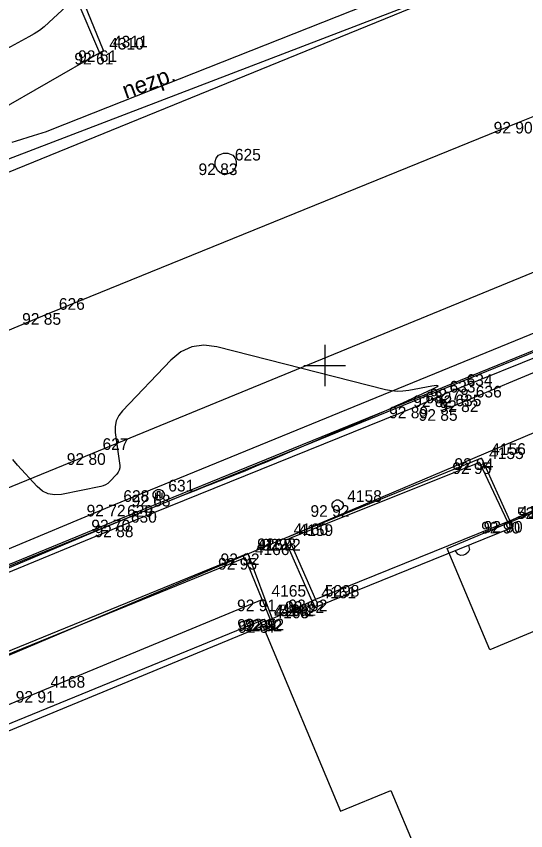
# Model space of a CAD drawing. Extents: x -711081 to -709338, y -1025122 to -1024092.
# Drawn here: x -709957.41 to -709945.17, y -1024611.19 to -1024591.6 of the extents above; entities that cross this region are included whole.
import ezdxf

# ---------------------------------------------------------------- set-up
doc = ezdxf.new("R2010")
doc.units = 0
for name, color, linetype in [('Ex_Minor Contours', 7, 'Continuous'), ('Z_body', 7, 'Continuous'), ('Z_body_cisla', 7, 'Continuous'), ('Z_body_vysky_redukovane', 7, 'Continuous'), ('Z_budova', 7, 'Continuous'), ('Z_chodnik', 7, 'Continuous'), ('Z_hektometricka_sit', 7, 'Continuous'), ('Z_katastr_hranice', 7, 'Continuous'), ('Z_katastr_vnitrni_kresba', 7, 'Continuous'), ('Z_komunikace', 7, 'Continuous'), ('Z_komunikace_osa', 7, 'Continuous'), ('Z_obruba', 7, 'Continuous'), ('Z_ploty', 7, 'Continuous'), ('Z_ploty_znacky', 7, 'Continuous'), ('Z_popisy', 7, 'Continuous'), ('Z_rozhranni', 7, 'Continuous'), ('Z_site_kanalizace_znaky', 7, 'Continuous'), ('Z_site_vodovod_znaky', 7, 'Continuous'), ('Z_sloupy', 7, 'Continuous'), ('Z_vdz12_plna', 7, 'Continuous'), ('Z_vdz25_plna', 7, 'Continuous'), ('Z_vstupy', 7, 'Continuous')]:
    doc.layers.add(name, color=color, linetype=linetype)

# ---------------------------------------------------------------- blocks, each defined once
blk = doc.blocks.new('POINT_DISPLAY')
blk.add_line((0, 0), (0, 0))
blk = doc.blocks.new('Z216')
for p, q in [((-0.17, 0), (-0.15, 0.1)), ((-0.15, 0.1), (-0.1, 0.15)), ((-0.1, 0.15), (-0.03, 0.17)), ((-0.03, 0.17), (0.03, 0.17)), ((0.03, 0.17), (0.1, 0.15)), ((0.1, 0.15), (0.15, 0.1)), ((0.15, 0.1), (0.17, 0))]:
    blk.add_line(p, q)
blk = doc.blocks.new('Z614')
for p, q in [((-0.13, 0.03), (-0.1, 0.08)), ((-0.13, -0.03), (-0.13, 0.03)), ((-0.1, 0.08), (-0.08, 0.1)), ((-0.08, 0.1), (-0.03, 0.13)), ((-0.03, 0.13), (0.03, 0.13)), ((0.03, 0.13), (0.08, 0.1)), ((0.08, 0.1), (0.1, 0.08)), ((0.1, 0.08), (0.13, 0.03)), ((0.13, 0.03), (0.13, -0.03)), ((-0.1, -0.08), (-0.13, -0.03)), ((-0.08, -0.1), (-0.1, -0.08)), ((-0.03, -0.13), (-0.08, -0.1)), ((0.03, -0.13), (-0.03, -0.13)), ((0.08, -0.1), (0.03, -0.13)), ((0.1, -0.08), (0.08, -0.1)), ((0.13, -0.03), (0.1, -0.08))]:
    blk.add_line(p, q)
blk = doc.blocks.new('Z620')
for p, q in [((-0.23, 0.13), (-0.17, 0.2)), ((-0.17, 0.2), (-0.05, 0.25)), ((-0.05, 0.25), (0.05, 0.25)), ((0.05, 0.25), (0.17, 0.2)), ((0.17, 0.2), (0.23, 0.13)), ((-0.25, 0.05), (-0.23, 0.13)), ((-0.25, -0.05), (-0.25, 0.05)), ((0.23, 0.13), (0.25, 0.05)), ((0.25, 0.05), (0.25, -0.05)), ((-0.2, -0.17), (-0.25, -0.05)), ((-0.13, -0.23), (-0.2, -0.17)), ((0.2, -0.17), (0.13, -0.23)), ((0.25, -0.05), (0.2, -0.17)), ((-0.05, -0.25), (-0.13, -0.23)), ((0.05, -0.25), (-0.05, -0.25)), ((0.13, -0.23), (0.05, -0.25))]:
    blk.add_line(p, q)
blk = doc.blocks.new('Z601')
for p, q in [((-0.13, 0.03), (-0.1, 0.08)), ((-0.13, -0.03), (-0.13, 0.03)), ((-0.1, 0.08), (-0.08, 0.1)), ((-0.08, 0.1), (-0.03, 0.13)), ((-0.08, 0.05), (-0.08, -0.05)), ((-0.03, 0.13), (0.03, 0.13)), ((-0.03, -0.08), (-0.03, 0.08)), ((-0.03, 0.08), (0.03, 0.08)), ((0.03, 0.13), (0.08, 0.1)), ((0.03, 0.08), (0.03, -0.08)), ((0.08, 0.1), (0.1, 0.08)), ((0.08, -0.05), (0.08, 0.05)), ((0.1, 0.08), (0.13, 0.03)), ((0.13, 0.03), (0.13, -0.03)), ((-0.1, -0.08), (-0.13, -0.03)), ((-0.08, -0.1), (-0.1, -0.08)), ((-0.08, -0.05), (-0.03, -0.08)), ((-0.03, -0.13), (-0.08, -0.1)), ((0.03, -0.13), (-0.03, -0.13)), ((0.03, -0.08), (0.08, -0.05)), ((0.08, -0.1), (0.03, -0.13)), ((0.1, -0.08), (0.08, -0.1)), ((0.13, -0.03), (0.1, -0.08))]:
    blk.add_line(p, q)

msp = doc.modelspace()

# ---------------------------------------------------------------- linework, layer by layer
at = {"layer": 'Ex_Minor Contours'}
for points in [[(-709955.993, -1024591.147), (-709956.631, -1024591.753), (-709956.742, -1024591.851), (-709956.858, -1024591.941), (-709956.98, -1024592.023), (-709957.108, -1024592.098), (-709959.589, -1024593.439)], [(-709957.515, -1024594.626), (-709957.411, -1024594.596), (-709956.996, -1024594.472), (-709956.893, -1024594.44), (-709956.791, -1024594.406), (-709956.689, -1024594.37), (-709956.588, -1024594.331), (-709948.325, -1024591.056)], [(-709957.888, -1024604.988), (-709955.415, -1024603.944), (-709955.183, -1024603.847), (-709954.952, -1024603.751), (-709954.719, -1024603.655), (-709954.487, -1024603.56), (-709953.425, -1024603.13), (-709953.258, -1024603.062), (-709953.09, -1024602.995), (-709952.922, -1024602.928), (-709952.755, -1024602.862), (-709952.083, -1024602.597), (-709951.915, -1024602.53), (-709951.748, -1024602.462), (-709951.581, -1024602.392), (-709951.415, -1024602.322), (-709948.784, -1024601.191), (-709948.618, -1024601.12), (-709948.453, -1024601.047), (-709948.289, -1024600.973), (-709948.125, -1024600.898), (-709947.401, -1024600.563), (-709947.305, -1024600.514), (-709947.277, -1024600.487), (-709947.316, -1024600.481), (-709947.422, -1024600.496), (-709947.981, -1024600.602), (-709948.121, -1024600.621), (-709948.26, -1024600.624), (-709948.398, -1024600.612), (-709948.536, -1024600.585), (-709952.595, -1024599.554), (-709952.905, -1024599.513), (-709953.192, -1024599.552), (-709953.456, -1024599.671), (-709953.697, -1024599.871), (-709954.861, -1024601.089), (-709954.951, -1024601.205), (-709955.01, -1024601.331), (-709955.037, -1024601.468), (-709955.033, -1024601.615), (-709954.928, -1024602.403), (-709954.926, -1024602.463), (-709954.937, -1024602.518), (-709954.961, -1024602.569), (-709954.998, -1024602.616), (-709955.171, -1024602.795), (-709955.216, -1024602.836), (-709955.266, -1024602.869), (-709955.321, -1024602.893), (-709955.38, -1024602.909), (-709956.326, -1024603.099), (-709956.491, -1024603.113), (-709956.644, -1024603.086), (-709956.783, -1024603.019), (-709956.909, -1024602.911), (-709957.387, -1024602.397), (-709957.495, -1024602.263)]]:
    msp.add_lwpolyline(points, dxfattribs=at)
at = {"layer": 'Z_budova'}
for p, q in [((-709961.99, -1024610.42), (-709951.45, -1024606.1)), ((-709951.43, -1024606.15), (-709951.45, -1024606.1)), ((-709951.43, -1024606.15), (-709951.37, -1024606.32))]:
    msp.add_line(p, q, dxfattribs=at)
at = {"layer": 'Z_chodnik'}
for p, q in [((-709946.23, -1024602.23), (-709950.97, -1024604.16)), ((-709946.23, -1024602.23), (-709945.55, -1024603.74)), ((-709950.3, -1024605.67), (-709950.97, -1024604.16)), ((-709951.85, -1024604.52), (-709963.82, -1024609.42)), ((-709951.85, -1024604.52), (-709951.26, -1024606.09))]:
    msp.add_line(p, q, dxfattribs=at)
at = {"layer": 'Z_hektometricka_sit'}
for p, q in [((-709950, -1024599.5), (-709950, -1024600.5)), ((-709950.5, -1024600), (-709949.5, -1024600))]:
    msp.add_line(p, q, dxfattribs=at)
at = {"layer": 'Z_katastr_hranice'}
for p, q in [((-709964.53, -1024607.66), (-709944.15, -1024599.34)), ((-709942.85, -1024600.72), (-709963.66, -1024609.54))]:
    msp.add_line(p, q, dxfattribs=at)
at = {"layer": 'Z_katastr_vnitrni_kresba'}
for p, q in [((-709940.71, -1024588.46), (-710021.21, -1024621.3)), ((-709947.06, -1024604.4), (-709942.73, -1024602.59)), ((-709946.03, -1024606.84), (-709947.06, -1024604.4)), ((-709941.71, -1024605.03), (-709946.03, -1024606.84)), ((-709963.05, -1024611.04), (-709951.49, -1024606.26)), ((-709951.49, -1024606.26), (-709949.62, -1024610.72)), ((-709949.62, -1024610.72), (-709948.41, -1024610.22)), ((-709948.41, -1024610.22), (-709947.65, -1024612.03))]:
    msp.add_line(p, q, dxfattribs=at)
at = {"layer": 'Z_komunikace'}
for p, q in [((-709958.25, -1024595.28), (-709946.68, -1024590.84)), ((-709954.98, -1024603.71), (-709943.23, -1024598.92)), ((-709963.59, -1024607.25), (-709954.98, -1024603.71))]:
    msp.add_line(p, q, dxfattribs=at)
at = {"layer": 'Z_komunikace_osa'}
for p, q in [((-709945.31, -1024594.14), (-709931.75, -1024588.7)), ((-709956.62, -1024598.74), (-709945.31, -1024594.14)), ((-709969.99, -1024604.36), (-709956.62, -1024598.74))]:
    msp.add_line(p, q, dxfattribs=at)
at = {"layer": 'Z_obruba'}
for p, q in [((-709946.82, -1024600.56), (-709944.05, -1024599.44)), ((-709947.22, -1024600.72), (-709946.82, -1024600.56)), ((-709947.8, -1024600.99), (-709947.22, -1024600.72)), ((-709954.88, -1024603.85), (-709947.8, -1024600.99)), ((-709946.28, -1024602.33), (-709950.86, -1024604.17)), ((-709946.28, -1024602.33), (-709945.61, -1024603.76)), ((-709963.53, -1024607.43), (-709954.88, -1024603.85)), ((-709950.86, -1024604.17), (-709950.22, -1024605.63)), ((-709951.91, -1024604.63), (-709963.73, -1024609.44)), ((-709951.5, -1024605.63), (-709951.91, -1024604.63)), ((-709951.5, -1024605.63), (-709951.31, -1024606.11))]:
    msp.add_line(p, q, dxfattribs=at)
at = {"layer": 'Z_ploty'}
for p, q in [((-709945.61, -1024603.76), (-709950.22, -1024605.63)), ((-709945.55, -1024603.74), (-709945.61, -1024603.76)), ((-709945.55, -1024603.74), (-709945.49, -1024603.91)), ((-709945.54, -1024603.92), (-709950.15, -1024605.79)), ((-709945.49, -1024603.91), (-709945.55, -1024603.93)), ((-709950.22, -1024605.63), (-709950.3, -1024605.67)), ((-709950.3, -1024605.67), (-709950.22, -1024605.83)), ((-709950.15, -1024605.79), (-709950.22, -1024605.83)), ((-709951.43, -1024606.15), (-709951.31, -1024606.11)), ((-709951.31, -1024606.11), (-709951.26, -1024606.09)), ((-709951.26, -1024606.09), (-709951.2, -1024606.25)), ((-709951.37, -1024606.32), (-709951.25, -1024606.27)), ((-709951.25, -1024606.27), (-709951.2, -1024606.25))]:
    msp.add_line(p, q, dxfattribs=at)
at = {"layer": 'Z_rozhranni'}
for p, q in [((-709956.3, -1024590.41), (-709955.41, -1024592.48)), ((-709955.32, -1024592.42), (-709956.15, -1024590.37)), ((-709959.11, -1024594.6), (-709955.41, -1024592.48)), ((-709955.41, -1024592.48), (-709955.32, -1024592.42)), ((-709946.59, -1024600.84), (-709943.59, -1024599.59)), ((-709947.09, -1024601.05), (-709947.22, -1024600.72)), ((-709947.09, -1024601.05), (-709946.59, -1024600.84)), ((-709945.55, -1024603.74), (-709944.05, -1024603.06)), ((-709956.82, -1024607.83), (-709951.5, -1024605.63)), ((-709962.15, -1024610.03), (-709956.82, -1024607.83))]:
    msp.add_line(p, q, dxfattribs=at)
at = {"layer": 'Z_vdz12_plna'}
for p, q in [((-709955.07, -1024603.35), (-709943.35, -1024598.55)), ((-709968.17, -1024608.83), (-709955.07, -1024603.35))]:
    msp.add_line(p, q, dxfattribs=at)
at = {"layer": 'Z_vdz25_plna'}
for p, q in [((-709955.57, -1024602.11), (-709943.74, -1024597.24)), ((-709968.62, -1024607.44), (-709955.57, -1024602.11))]:
    msp.add_line(p, q, dxfattribs=at)
at = {"layer": 'Z_vstupy'}
for p, q in [((-709945.55, -1024603.74), (-709942.77, -1024602.54)), ((-709950.3, -1024605.67), (-709951.26, -1024606.09))]:
    msp.add_line(p, q, dxfattribs=at)

# ---------------------------------------------------------------- block references
at = {"layer": 'Z_body'}
for p in [(-709955.41, -1024592.48), (-709955.32, -1024592.42), (-709945.31, -1024594.14), (-709952.38, -1024595.14), (-709956.62, -1024598.74), (-709946.82, -1024600.56), (-709947.22, -1024600.72), (-709947.8, -1024600.99), (-709946.59, -1024600.84), (-709947.09, -1024601.05), (-709955.57, -1024602.11), (-709946.28, -1024602.33), (-709946.23, -1024602.23), (-709953.99, -1024603.11), (-709955.07, -1024603.35), (-709949.69, -1024603.36), (-709954.98, -1024603.71), (-709945.61, -1024603.76), (-709945.55, -1024603.74), (-709954.88, -1024603.85), (-709950.97, -1024604.16), (-709950.86, -1024604.17), (-709951.85, -1024604.52), (-709951.91, -1024604.63), (-709951.5, -1024605.63), (-709950.3, -1024605.67), (-709950.22, -1024605.63), (-709951.45, -1024606.1), (-709951.31, -1024606.11), (-709951.26, -1024606.09), (-709951.43, -1024606.15), (-709956.82, -1024607.83)]:
    msp.add_blockref('POINT_DISPLAY', p, dxfattribs=at)
at = {"layer": 'Z_ploty_znacky', "rotation": -157.9}
msp.add_blockref('Z216', (-709946.7, -1024604.39), dxfattribs=at)
at = {"layer": 'Z_site_kanalizace_znaky'}
msp.add_blockref('Z620', (-709952.38, -1024595.14), dxfattribs=at)
at = {"layer": 'Z_site_vodovod_znaky'}
msp.add_blockref('Z614', (-709949.69, -1024603.36), dxfattribs=at)
at = {"layer": 'Z_sloupy'}
msp.add_blockref('Z601', (-709953.99, -1024603.11), dxfattribs=at)

# ---------------------------------------------------------------- texts
at = {"layer": 'Z_body_cisla'}
for s, p in [('4310', (-709955.18, -1024592.4)), ('4311', (-709955.09, -1024592.35)), ('625', (-709952.16, -1024595.07)), ('626', (-709956.39, -1024598.66)), ('634', (-709946.59, -1024600.49)), ('633', (-709947, -1024600.65)), ('632', (-709947.58, -1024600.91)), ('636', (-709946.37, -1024600.77)), ('635', (-709946.86, -1024600.98)), ('627', (-709955.34, -1024602.03)), ('4155', (-709946.05, -1024602.25)), ('4156', (-709946, -1024602.15)), ('631', (-709953.76, -1024603.03)), ('628', (-709954.84, -1024603.28)), ('4158', (-709949.46, -1024603.28)), ('629', (-709954.75, -1024603.64)), ('4154', (-709945.33, -1024603.66)), ('630', (-709954.66, -1024603.78)), ('5243', (-709945.38, -1024603.69)), ('4160', (-709950.75, -1024604.08)), ('4159', (-709950.63, -1024604.1)), ('4167', (-709951.63, -1024604.45)), ('4166', (-709951.68, -1024604.56)), ('4165', (-709951.28, -1024605.56)), ('4161', (-709950.08, -1024605.6)), ('5298', (-709950, -1024605.56)), ('4164', (-709951.22, -1024606.03)), ('4163', (-709951.21, -1024606.08)), ('5241', (-709951.09, -1024606.03)), ('4162', (-709951.04, -1024606.02)), ('4168', (-709956.59, -1024607.75))]:
    msp.add_text(s, height=0.28, dxfattribs=at).set_placement(p)
at = {"layer": 'Z_body_vysky_redukovane'}
for s, p in [('92 61', (-709956.017, -1024592.76)), ('92 61', (-709955.927, -1024592.7)), ('92 90', (-709945.94, -1024594.42)), ('92 83', (-709953.033, -1024595.42)), ('92 85', (-709957.273, -1024599.02)), ('92 78', (-709947.473, -1024600.84)), ('92 82', (-709947.873, -1024601)), ('92 82', (-709947.243, -1024601.12)), ('92 89', (-709948.453, -1024601.27)), ('92 85', (-709947.743, -1024601.33)), ('92 80', (-709956.2, -1024602.39)), ('92 95', (-709946.933, -1024602.61)), ('92 94', (-709946.883, -1024602.51)), ('92 68', (-709954.643, -1024603.39)), ('92 72', (-709955.723, -1024603.63)), ('92 92', (-709950.343, -1024603.64)), ('92 70', (-709955.61, -1024603.99)), ('92 90', (-709946.24, -1024604.04)), ('92 90', (-709946.18, -1024604.02)), ('92 88', (-709955.533, -1024604.13)), ('92 93', (-709951.623, -1024604.44)), ('92 92', (-709951.513, -1024604.45)), ('92 92', (-709952.503, -1024604.8)), ('92 95', (-709952.563, -1024604.91)), ('92 91', (-709952.107, -1024605.91)), ('92 92', (-709950.953, -1024605.95)), ('92 92', (-709950.873, -1024605.91)), ('92 85', (-709952.103, -1024606.38)), ('92 92', (-709951.963, -1024606.39)), ('92 92', (-709951.913, -1024606.37)), ('92 87', (-709952.083, -1024606.43)), ('92 91', (-709957.427, -1024608.11))]:
    msp.add_text(s, height=0.28, dxfattribs=at).set_placement(p)
at = {"layer": 'Z_popisy'}
msp.add_text('nezp.', height=0.4, rotation=19.8, dxfattribs=at).set_placement((-709954.78, -1024593.59))

doc.saveas('drawing.dxf')
